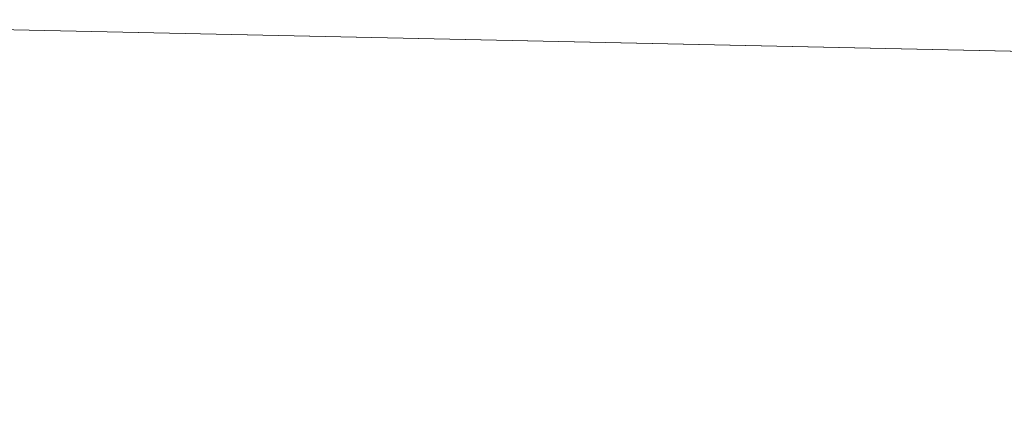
# Model space of a CAD drawing. Header units: inches. Extents: x -263 to 530, y -1 to 602.
# Tile 397 of 656: x 6.883 to 7.294, y 6.333 to 6.496. Entities that reach past the tile are written whole.
import ezdxf

# ---------------------------------------------------------------- set-up
doc = ezdxf.new("R2010")
doc.units = ezdxf.units.IN
doc.header["$MEASUREMENT"] = 0
doc.layers.add('A-WALL', color=113, linetype='Continuous', lineweight=13)

msp = doc.modelspace()

# ---------------------------------------------------------------- meshes
at = {"layer": 'A-WALL'}
mesh = msp.add_polyface(dxfattribs=at)
corners = [(0.00069, 13.75, -6), (10.00069, 13.75, -6), (158.24999, 13.75, -6), (158.24999, 0, -6), (0.00069, 0, -6)]
mesh.append_faces([[corners[k] for k in face] for face in [(1, 4, 0)]], dxfattribs={"vtx0": -1})
mesh.append_faces([[corners[k] for k in face] for face in [(3, 4, 1, 2)]], dxfattribs={"vtx1": -1})
mesh = msp.add_polyface(dxfattribs=at)
corners = [(158.24999, 13.75, 114.5), (10.00069, 13.75, 114.5), (0.00069, 13.75, 114.5), (0.00069, 0, 114.5), (158.24999, 0, 114.5)]
mesh.append_faces([[corners[k] for k in face] for face in [(1, 4, 0)]], dxfattribs={"vtx0": -1})
mesh.append_faces([[corners[k] for k in face] for face in [(3, 4, 1, 2)]], dxfattribs={"vtx1": -1})
mesh = msp.add_polyface(dxfattribs=at)
corners = [(0, 6.5, 114.5), (6.5, 6.5, 114.5), (313.24999, 6.5, 114.5), (313.24999, 0, 114.5), (0, 0, 114.5)]
mesh.append_faces([[corners[k] for k in face] for face in [(1, 4, 0)]], dxfattribs={"vtx0": -1})
mesh.append_faces([[corners[k] for k in face] for face in [(3, 4, 1, 2)]], dxfattribs={"vtx1": -1})
mesh = msp.add_polyface(dxfattribs=at)
corners = [(313.24999, 6.5, 259.99999), (6.5, 6.5, 259.99999), (0, 6.5, 259.99999), (0, 0, 259.99999), (313.24999, 0, 259.99999)]
mesh.append_faces([[corners[k] for k in face] for face in [(1, 4, 0)]], dxfattribs={"vtx0": -1})
mesh.append_faces([[corners[k] for k in face] for face in [(3, 4, 1, 2)]], dxfattribs={"vtx1": -1})

doc.saveas('drawing.dxf')
